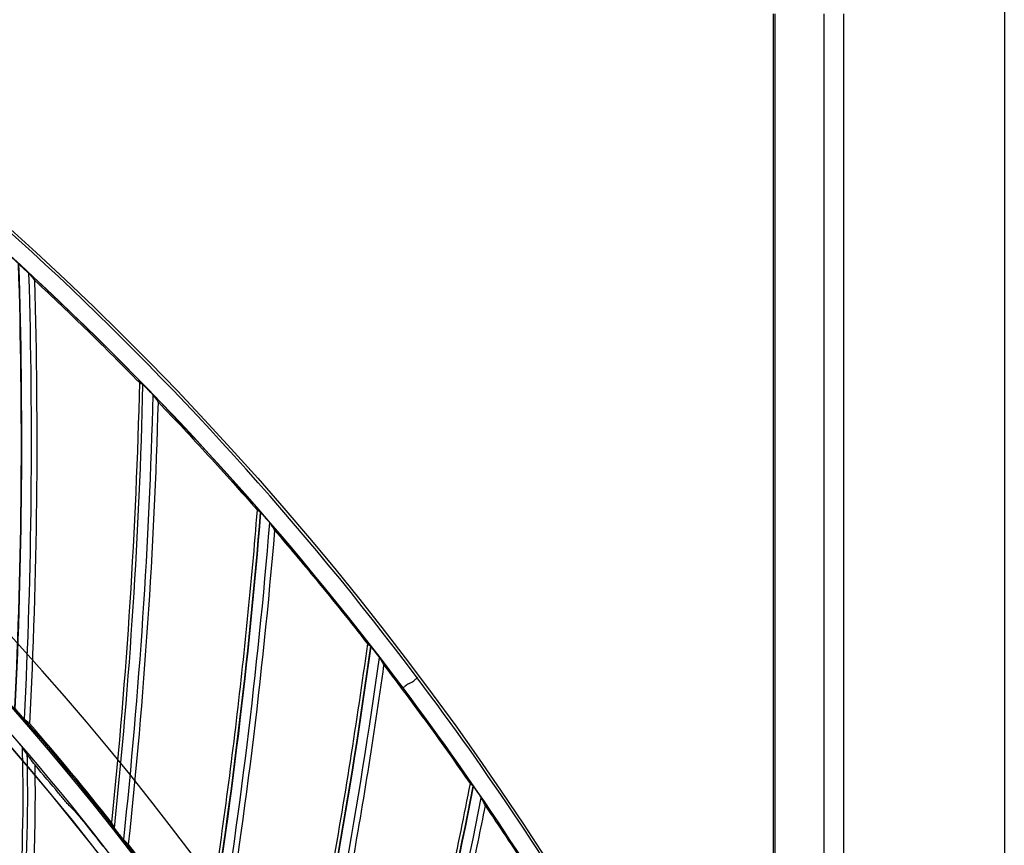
# Model space of a CAD drawing. Header units: centimetres. Extents: x 8435 to 34224, y 15581 to 23928.
# Tile 535 of 656: x 14733.53 to 14743.85, y 23645.79 to 23654.43. Entities that reach past the tile are written whole.
import ezdxf

# ---------------------------------------------------------------- set-up
doc = ezdxf.new("R2010")
doc.units = ezdxf.units.CM
doc.header["$LTSCALE"] = 0.2
doc.layers.add('1', color=7, linetype='Continuous', true_color=0xffffff)

# ---------------------------------------------------------------- blocks, each defined once
blk = doc.blocks.new('A$C992146fe')
at = {"linetype": 'Continuous'}
blk.add_line((631.098, 398.143), (631.098, 256.333), dxfattribs=at)
at = {"layer": '1', "color": 0, "linetype": 'Continuous'}
for p, q in [((626.259, 352.773), (626.259, 379.301)), ((626.289, 379.301), (626.289, 352.708)), ((627.312, 379.301), (627.312, 273.301)), ((627.736, 273.301), (627.736, 379.301)), ((618.621, 365.275), (618.676, 365.299))]:
    blk.add_line(p, q, dxfattribs=at)
at = {"layer": '1', "color": 0, "linetype": 'Continuous', "extrusion": (0, 0, -1)}
for radius in [59.146, 58.16, 57.606, 57.6]:
    blk.add_circle((-566.677, 326.301), radius, dxfattribs=at)
for centre, radius, start, end in [((-566.657, 326.301), 65.216, 109.16485, 156.05151), ((-497.328, 374.321), 115.962, 181.48267, 186.09776)]:
    blk.add_arc(centre, radius, start, end, dxfattribs=at)
at = {"layer": '1', "color": 0, "linetype": 'Continuous'}
for centre, radius, start, end in [((566.657, 326.301), 65.162, 36.85994, 58.04608), ((566.657, 326.301), 64.796, 36.87287, 58.03314), ((566.657, 326.301), 64.8, 36.87256, 58.03345), ((494.745, 370.358), 115.75, 357.2253, 1.83341), ((494.745, 370.358), 115.759, 357.22026, 1.82981), ((494.745, 370.358), 115.962, 357.11652, 1.73161), ((497.328, 374.321), 115.75, 354.01107, 358.61913), ((500.13, 378.133), 115.75, 350.79641, 355.40484), ((500.13, 378.133), 115.759, 350.79137, 355.40124), ((500.13, 378.133), 115.962, 350.68758, 355.30304), ((503.141, 381.782), 115.75, 347.58209, 352.19055), ((503.141, 381.782), 115.759, 347.57706, 352.18696), ((503.141, 381.782), 115.962, 347.47329, 352.08876), ((506.351, 385.256), 115.75, 344.36778, 348.97627), ((506.351, 385.256), 115.759, 344.36274, 348.97267), ((506.351, 385.256), 115.962, 344.25898, 348.87447)]:
    blk.add_arc(centre, radius, start, end, dxfattribs=at)
for centre, major_axis, ratio, start_param, end_param in [((566.707, 326.186), (-26.015, 59.775), 0.999998, 4.720221, 4.947093), ((566.642, 326.335), (-25.856, 59.409), 1, 4.703736, 4.94488)]:
    blk.add_ellipse(centre, major_axis=major_axis, ratio=ratio, start_param=start_param, end_param=end_param, dxfattribs=at)
for points, knots in [([(624.857, 326.301), (624.857, 328.223), (624.762, 330.138), (624.383, 333.958), (624.098, 335.86), (622.977, 341.462), (621.873, 345.087), (619.685, 350.361), (618.862, 352.1), (617.053, 355.475), (616.072, 357.106), (612.907, 361.834), (610.5, 364.768), (606.433, 368.83), (605.008, 370.119), (602.065, 372.53), (600.541, 373.658), (597.389, 375.762), (595.761, 376.737), (592.4, 378.533), (590.656, 379.357), (585.357, 381.547), (581.728, 382.644), (574.279, 384.124), (570.423, 384.503), (562.822, 384.498), (559.05, 384.127), (553.436, 383.011), (551.564, 382.542), (547.912, 381.432), (546.124, 380.791), (540.872, 378.614), (537.512, 376.823), (531.127, 372.556), (528.194, 370.144), (524.172, 366.123), (522.894, 364.715), (520.468, 361.762), (519.32, 360.213), (516.144, 355.459), (514.358, 352.117), (512.171, 346.846), (511.523, 345.038), (510.409, 341.37), (509.947, 339.523), (508.836, 333.94), (508.46, 330.166), (508.456, 324.423), (508.55, 322.501), (508.923, 318.712), (509.201, 316.836), (509.938, 313.119), (510.397, 311.278), (511.5, 307.633), (512.147, 305.818), (514.341, 300.515), (516.129, 297.171), (519.287, 292.434), (520.42, 290.902), (522.851, 287.935), (524.139, 286.513), (528.17, 282.478), (531.097, 280.071), (535.849, 276.887), (537.503, 275.893), (540.87, 274.09), (542.588, 273.277), (547.839, 271.097), (551.472, 269.985), (559.009, 268.478), (562.79, 268.106), (568.476, 268.098), (570.374, 268.188), (574.175, 268.557), (576.084, 268.838), (581.697, 269.948), (585.325, 271.045), (590.597, 273.218), (592.332, 274.034), (595.718, 275.839), (597.353, 276.817), (602.091, 279.975), (605.028, 282.374), (609.092, 286.424), (610.388, 287.85), (612.809, 290.791), (613.941, 292.314), (616.051, 295.461), (617.029, 297.086), (618.83, 300.439), (619.656, 302.175), (621.864, 307.483), (622.973, 311.125), (624.099, 316.741), (624.384, 318.646), (624.762, 322.463), (624.857, 324.379), (624.857, 326.301)], [0, 0, 0, 0, 0.015625, 0.015625, 0.03125, 0.03125, 0.0625, 0.0625, 0.078125, 0.078125, 0.09375, 0.09375, 0.125, 0.125, 0.140625, 0.140625, 0.15625, 0.15625, 0.171875, 0.171875, 0.1875, 0.1875, 0.21875, 0.21875, 0.25, 0.25, 0.28125, 0.28125, 0.296875, 0.296875, 0.3125, 0.3125, 0.34375, 0.34375, 0.375, 0.375, 0.390625, 0.390625, 0.40625, 0.40625, 0.4375, 0.4375, 0.453125, 0.453125, 0.46875, 0.46875, 0.5, 0.5, 0.515625, 0.515625, 0.53125, 0.53125, 0.546875, 0.546875, 0.5625, 0.5625, 0.59375, 0.59375, 0.609375, 0.609375, 0.625, 0.625, 0.65625, 0.65625, 0.671875, 0.671875, 0.6875, 0.6875, 0.71875, 0.71875, 0.75, 0.75, 0.765625, 0.765625, 0.78125, 0.78125, 0.8125, 0.8125, 0.828125, 0.828125, 0.84375, 0.84375, 0.875, 0.875, 0.890625, 0.890625, 0.90625, 0.90625, 0.921875, 0.921875, 0.9375, 0.9375, 0.96875, 0.96875, 0.984375, 0.984375, 1, 1, 1, 1]), ([(624.457, 326.301), (624.457, 324.392), (624.363, 322.49), (623.987, 318.698), (623.704, 316.807), (622.586, 311.229), (621.485, 307.612), (619.292, 302.341), (618.472, 300.616), (616.683, 297.287), (615.712, 295.673), (613.616, 292.547), (612.491, 291.035), (610.088, 288.114), (608.801, 286.698), (604.764, 282.676), (601.848, 280.293), (597.142, 277.157), (595.518, 276.185), (592.155, 274.394), (590.433, 273.583), (585.196, 271.424), (581.593, 270.335), (576.02, 269.233), (574.124, 268.954), (570.349, 268.587), (568.464, 268.498), (562.817, 268.506), (559.061, 268.875), (551.576, 270.373), (547.969, 271.476), (542.753, 273.642), (541.048, 274.449), (537.703, 276.24), (536.061, 277.227), (531.341, 280.388), (528.434, 282.779), (524.431, 286.787), (523.152, 288.199), (520.738, 291.145), (519.613, 292.667), (516.476, 297.371), (514.701, 300.693), (512.522, 305.959), (511.879, 307.761), (510.784, 311.382), (510.328, 313.21), (509.596, 316.901), (509.32, 318.764), (508.95, 322.527), (508.856, 324.436), (508.86, 330.139), (509.234, 333.888), (510.337, 339.432), (510.796, 341.267), (511.902, 344.909), (512.546, 346.705), (514.717, 351.939), (516.491, 355.258), (519.645, 359.98), (520.786, 361.518), (523.195, 364.451), (524.464, 365.849), (528.459, 369.842), (531.371, 372.238), (537.713, 376.476), (541.049, 378.255), (546.265, 380.417), (548.041, 381.053), (551.667, 382.155), (553.527, 382.621), (559.102, 383.73), (562.848, 384.098), (570.397, 384.103), (574.227, 383.727), (581.624, 382.256), (585.229, 381.167), (590.491, 378.992), (592.223, 378.174), (595.561, 376.39), (597.178, 375.422), (600.308, 373.333), (601.822, 372.212), (604.745, 369.818), (606.16, 368.538), (610.199, 364.503), (612.589, 361.59), (615.733, 356.894), (616.707, 355.275), (618.503, 351.923), (619.321, 350.195), (621.494, 344.958), (622.59, 341.358), (623.704, 335.794), (623.987, 333.905), (624.363, 330.112), (624.457, 328.209), (624.457, 326.301)], [0, 0, 0, 0, 0.015625, 0.015625, 0.03125, 0.03125, 0.0625, 0.0625, 0.078125, 0.078125, 0.09375, 0.09375, 0.109375, 0.109375, 0.125, 0.125, 0.15625, 0.15625, 0.171875, 0.171875, 0.1875, 0.1875, 0.21875, 0.21875, 0.234375, 0.234375, 0.25, 0.25, 0.28125, 0.28125, 0.3125, 0.3125, 0.328125, 0.328125, 0.34375, 0.34375, 0.375, 0.375, 0.390625, 0.390625, 0.40625, 0.40625, 0.4375, 0.4375, 0.453125, 0.453125, 0.46875, 0.46875, 0.484375, 0.484375, 0.5, 0.5, 0.53125, 0.53125, 0.546875, 0.546875, 0.5625, 0.5625, 0.59375, 0.59375, 0.609375, 0.609375, 0.625, 0.625, 0.65625, 0.65625, 0.6875, 0.6875, 0.703125, 0.703125, 0.71875, 0.71875, 0.75, 0.75, 0.78125, 0.78125, 0.8125, 0.8125, 0.828125, 0.828125, 0.84375, 0.84375, 0.859375, 0.859375, 0.875, 0.875, 0.90625, 0.90625, 0.921875, 0.921875, 0.9375, 0.9375, 0.96875, 0.96875, 0.984375, 0.984375, 1, 1, 1, 1]), ([(617.857, 326.301), (617.857, 329.683), (617.525, 333.009), (616.55, 337.917), (616.145, 339.539), (615.17, 342.756), (614.598, 344.354), (612.671, 349.005), (611.098, 351.945), (608.311, 356.12), (607.307, 357.476), (605.166, 360.085), (604.039, 361.327), (600.496, 364.869), (597.918, 366.989), (593.721, 369.796), (592.266, 370.668), (589.31, 372.247), (587.801, 372.961), (584.721, 374.237), (583.15, 374.801), (579.945, 375.775), (578.302, 376.187), (573.346, 377.174), (570.023, 377.499), (565.015, 377.502), (563.341, 377.421), (559.985, 377.092), (558.312, 376.844), (553.387, 375.864), (550.196, 374.898), (545.547, 372.976), (544.012, 372.251), (541.046, 370.666), (539.611, 369.806), (535.449, 367.027), (532.863, 364.911), (528.081, 360.135), (525.958, 357.543), (523.176, 353.385), (522.315, 351.953), (520.729, 348.992), (520.003, 347.457), (518.074, 342.804), (517.105, 339.612), (515.794, 333.053), (515.458, 329.66), (515.456, 322.977), (515.779, 319.657), (516.759, 314.707), (517.17, 313.061), (518.143, 309.851), (518.705, 308.279), (519.979, 305.197), (520.691, 303.688), (522.266, 300.734), (523.134, 299.283), (525.942, 295.075), (528.06, 292.495), (531.597, 288.951), (532.837, 287.824), (535.439, 285.684), (536.799, 284.675), (540.975, 281.881), (543.914, 280.307), (548.557, 278.378), (550.153, 277.804), (553.374, 276.825), (554.997, 276.418), (559.906, 275.438), (563.229, 275.104), (569.981, 275.097), (573.323, 275.427), (578.23, 276.398), (579.851, 276.801), (583.064, 277.772), (584.663, 278.342), (589.322, 280.268), (592.265, 281.838), (597.829, 285.546), (600.467, 287.706), (605.198, 292.43), (607.318, 295.005), (610.125, 299.193), (610.999, 300.648), (612.584, 303.607), (613.299, 305.116), (615.218, 309.736), (616.2, 312.946), (617.525, 319.571), (617.857, 322.918), (617.857, 326.301)], [0, 0, 0, 0, 0.03125, 0.03125, 0.046875, 0.046875, 0.0625, 0.0625, 0.09375, 0.09375, 0.109375, 0.109375, 0.125, 0.125, 0.15625, 0.15625, 0.171875, 0.171875, 0.1875, 0.1875, 0.203125, 0.203125, 0.21875, 0.21875, 0.25, 0.25, 0.265625, 0.265625, 0.28125, 0.28125, 0.3125, 0.3125, 0.328125, 0.328125, 0.34375, 0.34375, 0.375, 0.375, 0.40625, 0.40625, 0.421875, 0.421875, 0.4375, 0.4375, 0.46875, 0.46875, 0.5, 0.5, 0.53125, 0.53125, 0.546875, 0.546875, 0.5625, 0.5625, 0.578125, 0.578125, 0.59375, 0.59375, 0.625, 0.625, 0.640625, 0.640625, 0.65625, 0.65625, 0.6875, 0.6875, 0.703125, 0.703125, 0.71875, 0.71875, 0.75, 0.75, 0.78125, 0.78125, 0.796875, 0.796875, 0.8125, 0.8125, 0.84375, 0.84375, 0.875, 0.875, 0.90625, 0.90625, 0.921875, 0.921875, 0.9375, 0.9375, 0.96875, 0.96875, 1, 1, 1, 1]), ([(617.457, 326.301), (617.457, 322.944), (617.128, 319.623), (615.813, 313.05), (614.839, 309.865), (612.935, 305.282), (612.225, 303.784), (610.653, 300.849), (609.785, 299.405), (607, 295.249), (604.897, 292.694), (600.203, 288.008), (597.585, 285.864), (592.065, 282.186), (589.145, 280.627), (584.523, 278.717), (582.936, 278.151), (579.748, 277.188), (578.139, 276.788), (573.27, 275.824), (569.955, 275.497), (563.256, 275.504), (559.959, 275.836), (555.088, 276.808), (553.477, 277.212), (550.282, 278.183), (548.698, 278.752), (544.092, 280.666), (541.176, 282.228), (537.032, 285), (535.683, 286.001), (533.101, 288.125), (531.871, 289.242), (528.362, 292.759), (526.26, 295.319), (523.474, 299.494), (522.613, 300.934), (521.05, 303.865), (520.344, 305.362), (519.08, 308.42), (518.522, 309.98), (517.557, 313.164), (517.149, 314.798), (516.176, 319.709), (515.856, 323.004), (515.858, 329.634), (516.192, 333.001), (517.492, 339.508), (518.453, 342.675), (520.367, 347.292), (521.088, 348.815), (522.661, 351.752), (523.515, 353.174), (526.276, 357.299), (528.383, 359.87), (533.127, 364.61), (535.693, 366.709), (539.822, 369.466), (541.246, 370.32), (544.189, 371.892), (545.712, 372.611), (550.324, 374.518), (553.491, 375.477), (558.378, 376.449), (560.037, 376.695), (563.367, 377.022), (565.028, 377.102), (569.997, 377.099), (573.293, 376.776), (578.211, 375.798), (579.841, 375.388), (583.021, 374.422), (584.58, 373.863), (587.636, 372.596), (589.134, 371.888), (592.066, 370.321), (593.509, 369.456), (597.674, 366.671), (600.231, 364.568), (603.747, 361.053), (604.865, 359.821), (606.989, 357.232), (607.986, 355.887), (610.751, 351.745), (612.311, 348.827), (614.224, 344.213), (614.791, 342.627), (615.758, 339.436), (616.16, 337.826), (617.128, 332.957), (617.457, 329.657), (617.457, 326.301)], [0, 0, 0, 0, 0.03125, 0.03125, 0.0625, 0.0625, 0.078125, 0.078125, 0.09375, 0.09375, 0.125, 0.125, 0.15625, 0.15625, 0.1875, 0.1875, 0.203125, 0.203125, 0.21875, 0.21875, 0.25, 0.25, 0.28125, 0.28125, 0.296875, 0.296875, 0.3125, 0.3125, 0.34375, 0.34375, 0.359375, 0.359375, 0.375, 0.375, 0.40625, 0.40625, 0.421875, 0.421875, 0.4375, 0.4375, 0.453125, 0.453125, 0.46875, 0.46875, 0.5, 0.5, 0.53125, 0.53125, 0.5625, 0.5625, 0.578125, 0.578125, 0.59375, 0.59375, 0.625, 0.625, 0.65625, 0.65625, 0.671875, 0.671875, 0.6875, 0.6875, 0.71875, 0.71875, 0.734375, 0.734375, 0.75, 0.75, 0.78125, 0.78125, 0.796875, 0.796875, 0.8125, 0.8125, 0.828125, 0.828125, 0.84375, 0.84375, 0.875, 0.875, 0.890625, 0.890625, 0.90625, 0.90625, 0.9375, 0.9375, 0.953125, 0.953125, 0.96875, 0.96875, 1, 1, 1, 1]), ([(610.436, 374.061), (610.436, 374.061), (610.438, 374.06), (610.442, 374.056), (610.446, 374.053), (610.456, 374.045), (610.463, 374.038), (610.482, 374.022), (610.494, 374.011), (610.519, 373.988), (610.533, 373.976), (610.546, 373.963)], [0, 0, 0, 0, 0.110639, 0.110639, 0.250305, 0.250305, 0.445396, 0.445396, 0.714361, 0.714361, 1, 1, 1, 1]), ([(610.546, 373.963), (610.547, 373.963), (610.548, 373.962), (610.55, 373.96), (610.551, 373.959), (610.553, 373.957), (610.554, 373.956), (610.556, 373.954), (610.557, 373.954), (610.559, 373.952), (610.559, 373.951), (610.561, 373.949), (610.562, 373.948), (610.565, 373.945), (610.567, 373.944), (610.569, 373.942)], [0, 0, 0, 0, 0.125, 0.125, 0.25, 0.25, 0.375, 0.375, 0.5, 0.5, 0.625, 0.625, 0.75, 0.75, 1, 1, 1, 1]), ([(610.569, 373.942), (610.571, 373.94), (610.573, 373.939), (610.59, 373.923), (610.606, 373.908), (610.629, 373.886), (610.637, 373.878), (610.65, 373.865), (610.655, 373.861), (610.661, 373.855), (610.663, 373.853), (610.664, 373.851)], [0, 0, 0, 0, 0.040774, 0.040774, 0.428545, 0.428545, 0.675007, 0.675007, 0.863437, 0.863437, 1, 1, 1, 1]), ([(610.664, 373.851), (610.669, 373.846), (610.673, 373.84), (610.683, 373.829), (610.687, 373.823), (610.697, 373.812), (610.701, 373.806), (610.711, 373.795), (610.715, 373.789), (610.725, 373.778), (610.73, 373.772), (610.739, 373.761), (610.744, 373.755), (610.758, 373.738), (610.767, 373.727), (610.776, 373.716)], [0, 0, 0, 0, 0.125, 0.125, 0.25, 0.25, 0.375, 0.375, 0.5, 0.5, 0.625, 0.625, 0.75, 0.75, 1, 1, 1, 1]), ([(613.149, 371.428), (613.147, 371.43), (613.145, 371.432), (613.128, 371.45), (613.113, 371.465), (613.089, 371.489), (613.08, 371.498), (613.065, 371.513), (613.059, 371.518), (613.051, 371.526), (613.048, 371.529), (613.046, 371.531), (613.045, 371.531), (613.045, 371.532)], [0, 0, 0, 0, 0.05024, 0.05024, 0.38606, 0.38606, 0.619437, 0.619437, 0.794122, 0.794122, 0.934711, 0.934711, 1, 1, 1, 1]), ([(613.171, 371.405), (613.17, 371.407), (613.168, 371.409), (613.165, 371.411), (613.164, 371.412), (613.162, 371.414), (613.161, 371.415), (613.159, 371.417), (613.158, 371.418), (613.157, 371.42), (613.156, 371.421), (613.154, 371.423), (613.153, 371.424), (613.151, 371.426), (613.15, 371.427), (613.149, 371.428)], [0, 0, 0, 0, 0.25, 0.25, 0.375, 0.375, 0.5, 0.5, 0.625, 0.625, 0.75, 0.75, 0.875, 0.875, 1, 1, 1, 1]), ([(613.261, 371.309), (613.26, 371.31), (613.258, 371.312), (613.253, 371.318), (613.249, 371.322), (613.238, 371.334), (613.23, 371.343), (613.21, 371.364), (613.197, 371.378), (613.18, 371.396), (613.176, 371.4), (613.171, 371.405)], [0, 0, 0, 0, 0.129649, 0.129649, 0.297017, 0.297017, 0.548346, 0.548346, 0.890503, 0.890503, 1, 1, 1, 1]), ([(613.366, 371.167), (613.357, 371.179), (613.348, 371.191), (613.335, 371.209), (613.331, 371.215), (613.322, 371.227), (613.318, 371.232), (613.309, 371.244), (613.304, 371.25), (613.296, 371.262), (613.291, 371.268), (613.283, 371.28), (613.278, 371.286), (613.27, 371.297), (613.265, 371.303), (613.261, 371.309)], [0, 0, 0, 0, 0.25, 0.25, 0.375, 0.375, 0.5, 0.5, 0.625, 0.625, 0.75, 0.75, 0.875, 0.875, 1, 1, 1, 1]), ([(610.877, 326.301), (610.877, 323.379), (610.591, 320.505), (609.747, 316.262), (609.397, 314.86), (608.553, 312.078), (608.059, 310.699), (606.394, 306.685), (605.035, 304.143), (602.622, 300.532), (601.751, 299.356), (599.904, 297.108), (598.932, 296.038), (595.873, 292.982), (593.645, 291.15), (590.01, 288.721), (588.758, 287.972), (586.208, 286.611), (584.905, 285.996), (582.244, 284.894), (580.886, 284.407), (578.113, 283.566), (576.69, 283.209), (572.418, 282.361), (569.551, 282.081), (563.777, 282.08), (560.846, 282.369), (555.182, 283.498), (552.425, 284.333), (548.402, 285.998), (547.076, 286.625), (544.52, 287.993), (543.283, 288.736), (539.691, 291.136), (537.448, 292.973), (533.325, 297.097), (531.497, 299.329), (529.094, 302.923), (528.35, 304.163), (526.979, 306.726), (526.353, 308.05), (524.692, 312.063), (523.856, 314.818), (523.008, 319.073), (522.792, 320.519), (522.507, 323.416), (522.437, 324.861), (522.437, 329.185), (522.717, 332.055), (523.567, 336.339), (523.922, 337.756), (524.761, 340.523), (525.248, 341.88), (526.349, 344.541), (526.964, 345.845), (528.328, 348.399), (529.08, 349.657), (531.501, 353.281), (533.33, 355.507), (537.408, 359.591), (539.683, 361.46), (544.486, 364.67), (547.025, 366.03), (551.043, 367.697), (552.423, 368.193), (555.199, 369.035), (556.599, 369.386), (560.836, 370.23), (563.713, 370.519), (569.551, 370.522), (572.422, 370.238), (576.661, 369.398), (578.063, 369.049), (580.843, 368.209), (582.223, 367.716), (586.238, 366.055), (588.779, 364.699), (592.386, 362.294), (593.56, 361.426), (595.813, 359.58), (596.885, 358.608), (599.946, 355.551), (601.778, 353.327), (604.206, 349.702), (604.96, 348.448), (606.325, 345.897), (606.941, 344.595), (608.046, 341.936), (608.534, 340.579), (609.377, 337.811), (609.735, 336.393), (610.591, 332.11), (610.877, 329.222), (610.877, 326.301)], [0, 0, 0, 0, 0.03125, 0.03125, 0.046875, 0.046875, 0.0625, 0.0625, 0.09375, 0.09375, 0.109375, 0.109375, 0.125, 0.125, 0.15625, 0.15625, 0.171875, 0.171875, 0.1875, 0.1875, 0.203125, 0.203125, 0.21875, 0.21875, 0.25, 0.25, 0.28125, 0.28125, 0.3125, 0.3125, 0.328125, 0.328125, 0.34375, 0.34375, 0.375, 0.375, 0.40625, 0.40625, 0.421875, 0.421875, 0.4375, 0.4375, 0.46875, 0.46875, 0.484375, 0.484375, 0.5, 0.5, 0.53125, 0.53125, 0.546875, 0.546875, 0.5625, 0.5625, 0.578125, 0.578125, 0.59375, 0.59375, 0.625, 0.625, 0.65625, 0.65625, 0.6875, 0.6875, 0.703125, 0.703125, 0.71875, 0.71875, 0.75, 0.75, 0.78125, 0.78125, 0.796875, 0.796875, 0.8125, 0.8125, 0.84375, 0.84375, 0.859375, 0.859375, 0.875, 0.875, 0.90625, 0.90625, 0.921875, 0.921875, 0.9375, 0.9375, 0.953125, 0.953125, 0.96875, 0.96875, 1, 1, 1, 1]), ([(615.606, 368.75), (615.6, 368.758), (615.593, 368.766), (615.571, 368.79), (615.557, 368.806), (615.537, 368.829), (615.53, 368.836), (615.52, 368.848), (615.516, 368.852), (615.51, 368.857), (615.509, 368.859), (615.508, 368.86), (615.508, 368.86), (615.508, 368.86)], [0, 0, 0, 0, 0.166871, 0.166871, 0.515008, 0.515008, 0.710237, 0.710237, 0.865836, 0.865836, 0.997279, 0.997279, 1, 1, 1, 1]), ([(615.627, 368.726), (615.625, 368.728), (615.624, 368.73), (615.621, 368.733), (615.62, 368.734), (615.619, 368.736), (615.618, 368.737), (615.616, 368.739), (615.615, 368.74), (615.613, 368.742), (615.612, 368.743), (615.611, 368.745), (615.61, 368.746), (615.608, 368.748), (615.607, 368.749), (615.606, 368.75)], [0, 0, 0, 0, 0.25, 0.25, 0.375, 0.375, 0.5, 0.5, 0.625, 0.625, 0.75, 0.75, 0.875, 0.875, 1, 1, 1, 1]), ([(615.711, 368.625), (615.71, 368.626), (615.709, 368.628), (615.704, 368.634), (615.701, 368.639), (615.69, 368.652), (615.683, 368.661), (615.664, 368.683), (615.652, 368.697), (615.635, 368.716), (615.631, 368.721), (615.627, 368.726)], [0, 0, 0, 0, 0.129649, 0.129649, 0.297017, 0.297017, 0.548346, 0.548346, 0.890503, 0.890503, 1, 1, 1, 1]), ([(615.808, 368.478), (615.8, 368.49), (615.792, 368.503), (615.78, 368.521), (615.776, 368.527), (615.768, 368.539), (615.764, 368.546), (615.755, 368.558), (615.751, 368.564), (615.743, 368.576), (615.739, 368.582), (615.731, 368.595), (615.727, 368.601), (615.719, 368.613), (615.715, 368.619), (615.711, 368.625)], [0, 0, 0, 0, 0.25, 0.25, 0.375, 0.375, 0.5, 0.5, 0.625, 0.625, 0.75, 0.75, 0.875, 0.875, 1, 1, 1, 1]), ([(617.817, 366.053), (617.818, 366.053), (617.819, 366.052), (617.823, 366.047), (617.826, 366.044), (617.835, 366.033), (617.841, 366.026), (617.856, 366.006), (617.866, 365.994), (617.887, 365.967), (617.899, 365.953), (617.91, 365.938)], [0, 0, 0, 0, 0.110639, 0.110639, 0.250305, 0.250305, 0.445396, 0.445396, 0.714361, 0.714361, 1, 1, 1, 1]), ([(617.91, 365.938), (617.91, 365.937), (617.911, 365.936), (617.913, 365.934), (617.914, 365.933), (617.915, 365.931), (617.916, 365.93), (617.918, 365.928), (617.918, 365.927), (617.92, 365.925), (617.921, 365.924), (617.923, 365.922), (617.923, 365.921), (617.926, 365.917), (617.927, 365.915), (617.929, 365.913)], [0, 0, 0, 0, 0.125, 0.125, 0.25, 0.25, 0.375, 0.375, 0.5, 0.5, 0.625, 0.625, 0.75, 0.75, 1, 1, 1, 1]), ([(617.929, 365.913), (617.93, 365.911), (617.932, 365.91), (617.946, 365.891), (617.959, 365.874), (617.979, 365.848), (617.986, 365.839), (617.996, 365.824), (618, 365.819), (618.005, 365.812), (618.006, 365.809), (618.007, 365.808)], [0, 0, 0, 0, 0.040774, 0.040774, 0.428545, 0.428545, 0.675007, 0.675007, 0.863437, 0.863437, 1, 1, 1, 1]), ([(618.007, 365.808), (618.011, 365.802), (618.014, 365.795), (618.022, 365.783), (618.026, 365.776), (618.033, 365.764), (618.037, 365.757), (618.044, 365.745), (618.048, 365.738), (618.055, 365.726), (618.059, 365.719), (618.066, 365.707), (618.07, 365.7), (618.081, 365.681), (618.088, 365.668), (618.095, 365.656)], [0, 0, 0, 0, 0.125, 0.125, 0.25, 0.25, 0.375, 0.375, 0.5, 0.5, 0.625, 0.625, 0.75, 0.75, 1, 1, 1, 1]), ([(618.677, 365.3), (618.691, 365.311), (618.706, 365.322), (618.733, 365.342), (618.746, 365.352), (618.768, 365.369), (618.778, 365.376), (618.793, 365.388), (618.798, 365.392), (618.802, 365.395), (618.802, 365.396), (618.803, 365.397), (618.803, 365.397), (618.804, 365.397)], [0, 0, 0, 0, 0.227477, 0.227477, 0.454954, 0.454954, 0.682438, 0.682438, 0.909935, 0.909935, 0.967258, 0.967258, 1, 1, 1, 1]), ([(618.62, 365.275), (618.606, 365.264), (618.591, 365.253), (618.564, 365.233), (618.552, 365.224), (618.529, 365.207), (618.519, 365.2), (618.504, 365.189), (618.498, 365.185), (618.494, 365.182), (618.493, 365.181), (618.492, 365.181), (618.492, 365.181), (618.492, 365.181)], [0, 0, 0, 0, 0.219247, 0.219247, 0.438494, 0.438494, 0.657746, 0.657746, 0.877011, 0.877011, 0.968473, 0.968473, 1, 1, 1, 1]), ([(610.461, 364.636), (610.445, 364.653), (610.43, 364.671), (610.405, 364.699), (610.395, 364.711), (610.38, 364.729), (610.374, 364.736), (610.366, 364.746), (610.363, 364.75), (610.36, 364.753), (610.36, 364.754), (610.359, 364.755)], [0, 0, 0, 0, 0.352893, 0.352893, 0.610638, 0.610638, 0.793324, 0.793324, 0.932711, 0.932711, 1, 1, 1, 1]), ([(610.482, 364.611), (610.48, 364.613), (610.478, 364.615), (610.476, 364.618), (610.475, 364.619), (610.473, 364.621), (610.472, 364.623), (610.47, 364.625), (610.47, 364.626), (610.468, 364.628), (610.467, 364.629), (610.465, 364.631), (610.464, 364.632), (610.462, 364.634), (610.461, 364.635), (610.461, 364.636)], [0, 0, 0, 0, 0.25, 0.25, 0.375, 0.375, 0.5, 0.5, 0.625, 0.625, 0.75, 0.75, 0.875, 0.875, 1, 1, 1, 1]), ([(610.569, 364.515), (610.568, 364.516), (610.566, 364.518), (610.559, 364.525), (610.555, 364.529), (610.544, 364.542), (610.535, 364.551), (610.515, 364.574), (610.502, 364.589), (610.487, 364.606), (610.484, 364.609), (610.482, 364.611)], [0, 0, 0, 0, 0.166615, 0.166615, 0.331326, 0.331326, 0.583852, 0.583852, 0.937429, 0.937429, 1, 1, 1, 1]), ([(610.673, 364.429), (610.665, 364.437), (610.656, 364.444), (610.643, 364.454), (610.639, 364.458), (610.63, 364.465), (610.626, 364.469), (610.617, 364.476), (610.613, 364.479), (610.604, 364.486), (610.6, 364.49), (610.591, 364.497), (610.587, 364.501), (610.578, 364.508), (610.573, 364.511), (610.569, 364.515)], [0, 0, 0, 0, 0.25, 0.25, 0.375, 0.375, 0.5, 0.5, 0.625, 0.625, 0.75, 0.75, 0.875, 0.875, 1, 1, 1, 1]), ([(609.52, 354.323), (609.892, 355.893), (610.163, 357.486), (610.459, 360.326), (610.527, 361.571), (610.532, 363.187), (610.526, 363.559), (610.518, 363.932)], [0, 0, 0, 0, 0.499334, 0.499334, 0.884684, 0.884684, 1, 1, 1, 1]), ([(610.434, 364.032), (610.451, 364.012), (610.468, 363.992), (610.492, 363.963), (610.5, 363.954), (610.512, 363.939), (610.517, 363.933), (610.524, 363.924), (610.526, 363.921), (610.528, 363.919), (610.528, 363.919), (610.528, 363.918)], [0, 0, 0, 0, 0.438049, 0.438049, 0.662341, 0.662341, 0.838667, 0.838667, 0.972357, 0.972357, 1, 1, 1, 1]), ([(610.611, 363.795), (610.618, 363.466), (610.622, 363.137), (610.617, 361.56), (610.55, 360.312), (610.249, 357.448), (609.973, 355.834), (609.593, 354.244)], [0, 0, 0, 0, 0.102537, 0.102537, 0.491056, 0.491056, 1, 1, 1, 1]), ([(610.782, 363.566), (610.746, 363.613), (610.713, 363.656), (610.657, 363.731), (610.633, 363.763), (610.616, 363.788)], [0, 0, 0, 0, 0.495476, 0.495476, 1, 1, 1, 1]), ([(620.051, 363.002), (620.045, 363.011), (620.039, 363.02), (620.021, 363.046), (620.009, 363.064), (619.991, 363.088), (619.985, 363.097), (619.976, 363.109), (619.973, 363.114), (619.968, 363.12), (619.967, 363.122), (619.966, 363.122), (619.966, 363.122), (619.966, 363.122)], [0, 0, 0, 0, 0.166762, 0.166762, 0.514897, 0.514897, 0.710157, 0.710157, 0.865772, 0.865772, 0.997218, 0.997218, 1, 1, 1, 1]), ([(611.473, 362.742), (611.47, 362.745), (611.464, 362.752), (611.446, 362.772), (611.434, 362.786), (611.4, 362.826), (611.377, 362.854), (611.328, 362.912), (611.302, 362.944), (611.276, 362.975)], [0, 0, 0, 0, 0.161224, 0.161224, 0.364311, 0.364311, 0.672745, 0.672745, 1, 1, 1, 1]), ([(620.069, 362.976), (620.068, 362.978), (620.066, 362.98), (620.064, 362.984), (620.063, 362.985), (620.062, 362.987), (620.061, 362.988), (620.06, 362.99), (620.059, 362.991), (620.057, 362.994), (620.057, 362.995), (620.055, 362.997), (620.054, 362.998), (620.053, 363), (620.052, 363.001), (620.051, 363.002)], [0, 0, 0, 0, 0.25, 0.25, 0.375, 0.375, 0.5, 0.5, 0.625, 0.625, 0.75, 0.75, 0.875, 0.875, 1, 1, 1, 1]), ([(620.142, 362.867), (620.141, 362.868), (620.14, 362.87), (620.136, 362.877), (620.133, 362.882), (620.124, 362.895), (620.117, 362.905), (620.101, 362.93), (620.09, 362.945), (620.076, 362.966), (620.073, 362.971), (620.069, 362.976)], [0, 0, 0, 0, 0.129649, 0.129649, 0.297017, 0.297017, 0.548346, 0.548346, 0.890503, 0.890503, 1, 1, 1, 1]), ([(620.221, 362.71), (620.214, 362.723), (620.208, 362.736), (620.198, 362.756), (620.195, 362.762), (620.188, 362.775), (620.185, 362.782), (620.178, 362.795), (620.175, 362.801), (620.168, 362.814), (620.165, 362.821), (620.158, 362.834), (620.155, 362.841), (620.148, 362.854), (620.145, 362.86), (620.142, 362.867)], [0, 0, 0, 0, 0.25, 0.25, 0.375, 0.375, 0.5, 0.5, 0.625, 0.625, 0.75, 0.75, 0.875, 0.875, 1, 1, 1, 1]), ([(611.605, 362.611), (611.608, 362.607), (611.615, 362.601), (611.632, 362.58), (611.644, 362.566), (611.678, 362.526), (611.701, 362.498), (611.749, 362.439), (611.775, 362.407), (611.801, 362.374)], [0, 0, 0, 0, 0.160739, 0.160739, 0.363399, 0.363399, 0.671901, 0.671901, 1, 1, 1, 1]), ([(612.447, 362.244), (612.447, 362.243), (612.449, 362.24), (612.455, 362.232), (612.458, 362.227), (612.469, 362.213), (612.477, 362.203), (612.496, 362.177), (612.508, 362.161), (612.528, 362.137), (612.534, 362.128), (612.541, 362.119)], [0, 0, 0, 0, 0.146971, 0.146971, 0.292156, 0.292156, 0.519223, 0.519223, 0.833301, 0.833301, 1, 1, 1, 1]), ([(612.541, 362.119), (612.542, 362.118), (612.543, 362.117), (612.544, 362.115), (612.545, 362.114), (612.547, 362.112), (612.548, 362.111), (612.549, 362.109), (612.55, 362.108), (612.552, 362.106), (612.553, 362.104), (612.555, 362.102), (612.555, 362.101), (612.558, 362.098), (612.56, 362.096), (612.561, 362.094)], [0, 0, 0, 0, 0.125, 0.125, 0.25, 0.25, 0.375, 0.375, 0.5, 0.5, 0.625, 0.625, 0.75, 0.75, 1, 1, 1, 1]), ([(612.561, 362.094), (612.574, 362.077), (612.588, 362.06), (612.608, 362.034), (612.616, 362.025), (612.628, 362.01), (612.632, 362.005), (612.639, 361.996), (612.642, 361.994), (612.643, 361.993)], [0, 0, 0, 0, 0.387605, 0.387605, 0.634165, 0.634165, 0.821513, 0.821513, 1, 1, 1, 1]), ([(612.643, 361.993), (612.647, 361.989), (612.651, 361.985), (612.659, 361.977), (612.663, 361.974), (612.672, 361.966), (612.676, 361.962), (612.684, 361.955), (612.688, 361.951), (612.697, 361.943), (612.701, 361.939), (612.709, 361.932), (612.713, 361.928), (612.726, 361.917), (612.734, 361.909), (612.742, 361.901)], [0, 0, 0, 0, 0.125, 0.125, 0.25, 0.25, 0.375, 0.375, 0.5, 0.5, 0.625, 0.625, 0.75, 0.75, 1, 1, 1, 1])]:
    blk.add_open_spline(points, degree=3, knots=knots, dxfattribs=at)
for points in [[(610.673, 364.429), (610.833, 367.539), (610.866, 370.635), (610.776, 373.716)], [(610.776, 373.716), (611.151, 373.368), (611.891, 372.663), (612.613, 371.941), (612.97, 371.576)], [(612.97, 371.576), (612.897, 368.512), (612.703, 365.441), (612.383, 362.362)], [(613.045, 371.532), (613.02, 371.546), (612.995, 371.561), (612.97, 371.576)], [(612.742, 361.901), (613.075, 364.998), (613.282, 368.086), (613.366, 371.167)], [(613.366, 371.167), (613.719, 370.799), (614.418, 370.054), (615.099, 369.293), (615.436, 368.908)], [(615.436, 368.908), (615.314, 367.385), (615.162, 365.865), (614.98, 364.349)], [(615.508, 368.86), (615.484, 368.876), (615.46, 368.892), (615.436, 368.908)], [(614.666, 359.261), (615.172, 362.334), (615.551, 365.406), (615.808, 368.478)], [(615.808, 368.478), (616.099, 368.138), (616.387, 367.795), (616.672, 367.45)], [(616.672, 367.45), (616.854, 367.228), (617.216, 366.782), (617.572, 366.332), (617.748, 366.106)], [(617.748, 366.106), (617.636, 365.286), (617.394, 363.651), (617.118, 362.02), (616.971, 361.207)], [(617.748, 366.106), (617.771, 366.088), (617.794, 366.071), (617.817, 366.053)], [(617.383, 361.207), (617.649, 362.685), (617.887, 364.168), (618.095, 365.656)], [(618.095, 365.656), (618.406, 365.25), (619.017, 364.431), (619.609, 363.598), (619.899, 363.178)], [(618.676, 365.299), (618.677, 365.3), (618.677, 365.3), (618.677, 365.3)], [(618.62, 365.275), (618.621, 365.275), (618.621, 365.275), (618.621, 365.275)], [(612.383, 362.362), (611.83, 363.063), (611.26, 363.753), (610.673, 364.429)], [(614.98, 364.349), (614.796, 362.813), (614.58, 361.277), (614.333, 359.741)], [(610.608, 363.8), (610.581, 363.839), (610.555, 363.879), (610.528, 363.918)], [(610.608, 363.8), (610.61, 363.796), (610.613, 363.792), (610.616, 363.788)], [(609.732, 354.062), (610.482, 357.167), (610.839, 360.372), (610.782, 363.566)], [(611.276, 362.975), (611.113, 363.173), (610.948, 363.37), (610.782, 363.566)], [(619.899, 363.178), (619.835, 362.849), (619.705, 362.191), (619.568, 361.535), (619.498, 361.207)], [(619.966, 363.122), (619.944, 363.141), (619.922, 363.16), (619.899, 363.178)], [(611.605, 362.611), (611.561, 362.655), (611.517, 362.698), (611.473, 362.742)], [(619.913, 361.207), (620.019, 361.707), (620.122, 362.208), (620.221, 362.71)], [(620.221, 362.71), (620.509, 362.286), (621.074, 361.434), (621.617, 360.57), (621.883, 360.135)], [(611.801, 362.374), (611.936, 362.206), (612.07, 362.037), (612.203, 361.867)], [(612.383, 362.362), (612.404, 362.323), (612.425, 362.283), (612.447, 362.244)], [(614.333, 359.741), (613.819, 360.473), (613.289, 361.193), (612.742, 361.901)]]:
    blk.add_open_spline(points, degree=3, dxfattribs=at)

msp = doc.modelspace()

# ---------------------------------------------------------------- block references
at = {"xscale": 0.5, "yscale": 0.5, "zscale": 0.5}
msp.add_blockref('A$C992146fe', (14428.301, 23464.844), dxfattribs=at)

doc.saveas('drawing.dxf')
